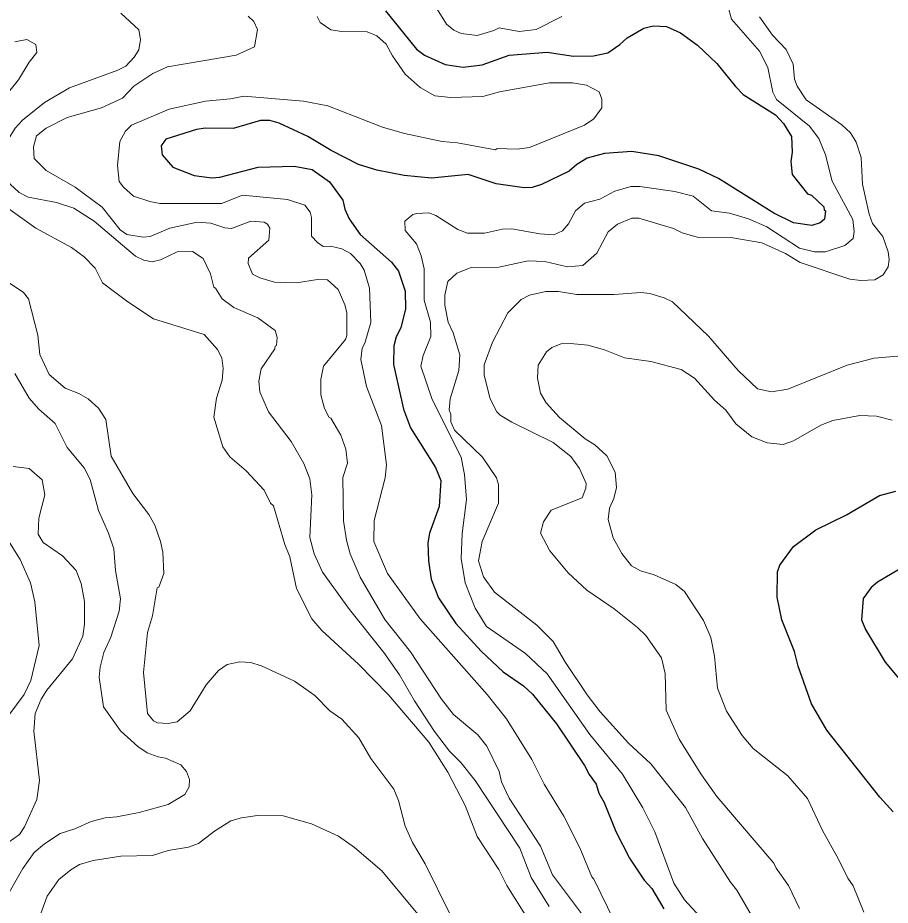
# Model space of a CAD drawing. Extents: x 447.8 to 473.9, y 7733.1 to 7760.8.
# Drawn here: x 457.905 to 459.744, y 7754.634 to 7756.505 of the extents above; entities that cross this region are included whole.
import ezdxf

# ---------------------------------------------------------------- set-up
doc = ezdxf.new("R2010")
doc.units = 0
doc.header["$LTSCALE"] = 0.032
doc.layers.add('1', color=7, linetype='Continuous', lineweight=25)
doc.layers.add('2', color=7, linetype='Continuous', lineweight=13)

msp = doc.modelspace()

# ---------------------------------------------------------------- linework, layer by layer
at = {"layer": '1'}
for points in [[(458.6799, 7756.5197), (458.7448, 7756.439), (458.7619, 7756.4262), (458.8052, 7756.4068), (458.8436, 7756.401), (458.8833, 7756.4058), (458.9403, 7756.4264), (459.0207, 7756.4329), (459.0761, 7756.4244), (459.1182, 7756.4249), (459.148, 7756.4317), (459.1735, 7756.4488), (459.189, 7756.4631), (459.2244, 7756.4834), (459.2436, 7756.4883), (459.2716, 7756.4867), (459.3013, 7756.4738), (459.337, 7756.4477), (459.3781, 7756.4092), (459.4173, 7756.3603), (459.4338, 7756.3438), (459.502, 7756.3009), (459.5187, 7756.2824), (459.5354, 7756.2547), (459.537, 7756.2218)], [(459.6038, 7756.1064), (459.6044, 7756.0999), (459.6074, 7756.0984), (459.605, 7756.0804), (459.5955, 7756.0731), (459.5783, 7756.0675), (459.5399, 7756.0732), (459.4982, 7756.0933), (459.3814, 7756.1664), (459.3401, 7756.186), (459.2561, 7756.2142), (459.1987, 7756.2237), (459.1414, 7756.219), (459.105, 7756.2094), (459.0831, 7756.1963), (459.0669, 7756.182), (459.0087, 7756.1536), (458.9887, 7756.1477), (458.972, 7756.1469), (458.9132, 7756.1553), (458.854, 7756.1748), (458.7763, 7756.1669), (458.7191, 7756.1725), (458.6613, 7756.1838), (458.6229, 7756.1959), (458.5651, 7756.2254), (458.5162, 7756.2552), (458.4552, 7756.2829), (458.4356, 7756.2887), (458.4164, 7756.2887), (458.3586, 7756.2719), (458.3006, 7756.2726), (458.2814, 7756.2701), (458.2169, 7756.2493), (458.2066, 7756.2354), (458.2086, 7756.2166), (458.2315, 7756.1906), (458.2761, 7756.1731), (458.3135, 7756.1677), (458.3304, 7756.1694), (458.4114, 7756.1903), (458.4873, 7756.1925), (458.5254, 7756.1853), (458.5614, 7756.1596), (458.5896, 7756.1208), (458.5937, 7756.1016), (458.6029, 7756.0817), (458.6265, 7756.0487), (458.6926, 7755.99), (458.7069, 7755.971), (458.7209, 7755.9288), (458.7218, 7755.8918), (458.7121, 7755.8518), (458.7019, 7755.8329), (458.697, 7755.8137), (458.6963, 7755.7741), (458.7173, 7755.6802), (458.7321, 7755.6406), (458.7851, 7755.5568), (458.7963, 7755.5296), (458.7931, 7755.4752), (458.7727, 7755.4189), (458.7691, 7755.3985), (458.7706, 7755.36), (458.7762, 7755.322), (458.7917, 7755.2824), (458.8282, 7755.2279), (458.8811, 7755.1701), (458.928, 7755.1262), (458.9703, 7755.0965), (458.9895, 7755.0791), (459.0398, 7755.0169), (459.0991, 7754.9288), (459.1088, 7754.9095), (459.1234, 7754.8896), (459.1292, 7754.8704), (459.1404, 7754.8511), (459.1653, 7754.7895), (459.1943, 7754.7336), (459.2249, 7754.6867), (459.241, 7754.6698), (459.2662, 7754.6267)], [(459.537, 7756.2218), (459.5338, 7756.2026), (459.5371, 7756.1752), (459.5691, 7756.1342), (459.5773, 7756.1314), (459.6038, 7756.1064)], [(459.7497, 7754.8312), (459.7216, 7754.8623), (459.6096, 7755.0031), (459.5777, 7755.0588), (459.5494, 7755.1382), (459.5417, 7755.1692), (459.5149, 7755.236), (459.5052, 7755.2838), (459.5059, 7755.3373), (459.511, 7755.3509), (459.5393, 7755.3907), (459.587, 7755.4256), (459.6511, 7755.4576), (459.7206, 7755.498), (459.7551, 7755.5071)], [(459.7908, 7755.3586), (459.717, 7755.3155), (459.7035, 7755.3041), (459.6864, 7755.2807), (459.6829, 7755.2357), (459.6911, 7755.2159), (459.7331, 7755.1467), (459.787, 7755.0823)]]:
    msp.add_lwpolyline(points, dxfattribs=at)
at = {"layer": '2'}
for points in [[(459.0513, 7756.5078), (458.9975, 7756.4807), (458.9611, 7756.4763), (458.9189, 7756.4842), (458.908, 7756.4785), (458.8732, 7756.4683), (458.8391, 7756.472), (458.8234, 7756.4795), (458.8081, 7756.4918), (458.7884, 7756.5236)], [(459.0524, 7756.056), (459.0652, 7756.0711), (459.0803, 7756.0986), (459.0992, 7756.1148), (459.1316, 7756.1229), (459.1627, 7756.1398), (459.1971, 7756.1499), (459.2155, 7756.1499), (459.2896, 7756.1388), (459.3278, 7756.1293), (459.3667, 7756.0983), (459.405, 7756.0931), (459.4447, 7756.0816), (459.4831, 7756.0646), (459.5524, 7756.0197), (459.584, 7756.0115), (459.6072, 7756.0117), (459.6475, 7756.0252), (459.6652, 7756.0402), (459.6676, 7756.0548), (459.665, 7756.0803), (459.6211, 7756.161), (459.6072, 7756.2164), (459.593, 7756.2509), (459.5735, 7756.2767), (459.5039, 7756.3329), (459.4958, 7756.3486), (459.4855, 7756.4003), (459.4683, 7756.4347), (459.4086, 7756.5027), (459.4008, 7756.5331)], [(457.9265, 7756.1273), (457.9075, 7756.1372), (457.8889, 7756.1542), (457.8755, 7756.1911), (457.8749, 7756.2159), (457.8845, 7756.2485), (457.8992, 7756.2724), (457.9144, 7756.2893), (457.9606, 7756.3265), (458.0134, 7756.3573), (458.1156, 7756.3949), (458.1325, 7756.4034), (458.1502, 7756.4225), (458.1596, 7756.4377), (458.163, 7756.4594), (458.1597, 7756.4802), (458.1216, 7756.515)], [(459.139, 7754.5547), (459.0317, 7754.6984), (459.0063, 7754.7585), (458.9403, 7754.8602), (458.924, 7754.8941), (458.9193, 7754.9161), (458.8929, 7754.9695), (458.874, 7754.9934), (458.8231, 7755.0364), (458.7979, 7755.0687), (458.7326, 7755.1687), (458.6784, 7755.2368), (458.6265, 7755.3262), (458.6052, 7755.3754), (458.5974, 7755.4037), (458.5913, 7755.4449), (458.5895, 7755.5357), (458.5999, 7755.5664), (458.5959, 7755.5957), (458.5857, 7755.6255), (458.5641, 7755.6612), (458.5607, 7755.6622), (458.5512, 7755.6816), (458.5431, 7755.7104), (458.5432, 7755.7426), (458.5492, 7755.771), (458.5957, 7755.8269), (458.5982, 7755.8352), (458.5983, 7755.8839), (458.5942, 7755.9003), (458.5802, 7755.9324), (458.5576, 7755.9529), (458.5366, 7755.9536), (458.4921, 7755.9465), (458.4456, 7755.948), (458.4151, 7755.9567), (458.3991, 7755.9647), (458.39, 7755.9869), (458.3909, 7755.9985), (458.434, 7756.0367), (458.4356, 7756.0615), (458.4307, 7756.0704), (458.4241, 7756.0746), (458.3955, 7756.0762), (458.3554, 7756.0611), (458.341, 7756.0627), (458.3118, 7756.0723), (458.283, 7756.0746), (458.2249, 7756.0616), (458.1836, 7756.0442), (458.1692, 7756.0427), (458.1348, 7756.0485), (458.1203, 7756.0583), (458.0827, 7756.1061), (458.0259, 7756.148), (457.9646, 7756.1836), (457.9389, 7756.2084), (457.9379, 7756.2334), (457.9443, 7756.2565), (457.9647, 7756.2726), (458.0089, 7756.295), (458.081, 7756.3158), (458.1252, 7756.3358), (458.1489, 7756.3609), (458.1896, 7756.3878), (458.2205, 7756.4016), (458.3648, 7756.4265), (458.4037, 7756.4441), (458.4099, 7756.4807), (458.4018, 7756.4978), (458.3901, 7756.5086)], [(458.1319, 7756.2662), (458.1444, 7756.2787), (458.224, 7756.3127), (458.3006, 7756.3295), (458.3529, 7756.3345), (458.3808, 7756.3401), (458.5065, 7756.3295), (458.5581, 7756.3197), (458.6736, 7756.2748), (458.72, 7756.2616), (458.7991, 7756.2444), (458.8316, 7756.2414), (458.9116, 7756.2271), (458.9153, 7756.2294), (458.9573, 7756.2286), (458.983, 7756.232), (459.0988, 7756.2788), (459.1188, 7756.2922), (459.1354, 7756.3158), (459.1354, 7756.3334), (459.13, 7756.3491), (459.1031, 7756.3632), (459.0741, 7756.368), (459.0253, 7756.3681), (458.9201, 7756.3489), (458.885, 7756.3391), (458.8176, 7756.3369), (458.7838, 7756.3411), (458.7524, 7756.3581), (458.7208, 7756.3866), (458.6941, 7756.4251), (458.6809, 7756.4498), (458.6616, 7756.4674), (458.6408, 7756.4754), (458.5876, 7756.4764), (458.5645, 7756.4801), (458.5418, 7756.4953), (458.5357, 7756.5083)], [(458.8044, 7755.9202), (458.8111, 7755.9493), (458.8303, 7755.9668), (458.86, 7755.9785), (458.9186, 7755.9794), (458.9804, 7755.9929), (459.0156, 7755.9914), (459.063, 7755.9802), (459.0955, 7755.9832), (459.1252, 7756.0092), (459.149, 7756.0538), (459.1687, 7756.0701), (459.1992, 7756.0828), (459.2134, 7756.0827), (459.2869, 7756.061), (459.3051, 7756.0518), (459.3366, 7756.0431), (459.4077, 7756.0418), (459.4728, 7756.0306), (459.5228, 7756.008), (459.554, 7755.9892), (459.6585, 7755.9545), (459.6819, 7755.9513), (459.7108, 7755.953), (459.7284, 7755.9631), (459.7389, 7755.9802), (459.7413, 7755.9955), (459.7391, 7756.0115), (459.7277, 7756.0442), (459.7062, 7756.0716), (459.6989, 7756.091), (459.6854, 7756.1542), (459.682, 7756.2109), (459.6715, 7756.2433), (459.6596, 7756.263), (459.6415, 7756.2797), (459.5665, 7756.3326), (459.5476, 7756.3614), (459.5419, 7756.3761), (459.5386, 7756.4078), (459.5241, 7756.4386), (459.4957, 7756.4687), (459.4682, 7756.5073)], [(457.8985, 7756.4546), (457.9239, 7756.4592), (457.9425, 7756.4488), (457.9449, 7756.4324), (457.9289, 7756.4119), (457.9063, 7756.3742), (457.8848, 7756.3485)], [(458.1487, 7756.1292), (458.1275, 7756.1479), (458.1182, 7756.1603), (458.1151, 7756.1936), (458.12, 7756.2442), (458.1319, 7756.2662)], [(458.1702, 7755.9943), (458.1524, 7756.0028), (458.0659, 7756.0766), (458.023, 7756.1039), (457.9864, 7756.1156), (457.9265, 7756.1273)], [(459.1625, 7754.6), (459.1191, 7754.6892), (459.1144, 7754.6941), (459.0891, 7754.7549), (459.0556, 7754.822), (459.0139, 7754.8893), (458.9879, 7754.9412), (458.9346, 7755.0272), (458.8939, 7755.0786), (458.7525, 7755.2378), (458.6837, 7755.3334), (458.6553, 7755.4014), (458.6558, 7755.4451), (458.6792, 7755.5353), (458.6817, 7755.5628), (458.6713, 7755.6454), (458.6398, 7755.7276), (458.6274, 7755.7849), (458.6304, 7755.8088), (458.6361, 7755.8195), (458.6488, 7755.8631), (458.6457, 7755.9349), (458.6345, 7755.9734), (458.626, 7755.9871), (458.606, 7756.0085), (458.5879, 7756.0185), (458.5635, 7756.0238), (458.5482, 7756.0234), (458.5361, 7756.0312), (458.5239, 7756.0447), (458.5238, 7756.0843), (458.5212, 7756.0958), (458.5095, 7756.1105), (458.4729, 7756.1221), (458.3782, 7756.1316), (458.3337, 7756.1141), (458.204, 7756.114), (458.183, 7756.1178), (458.1487, 7756.1292)], [(457.8636, 7756.1177), (457.9429, 7756.0619), (458.0177, 7756.0208), (458.0447, 7756.0015), (458.0675, 7755.9772), (458.0833, 7755.9464), (458.1363, 7755.9065), (458.1906, 7755.8709), (458.2977, 7755.8374), (458.3256, 7755.8056), (458.3346, 7755.7885), (458.3378, 7755.7656), (458.3354, 7755.7413), (458.3235, 7755.7031), (458.3179, 7755.6634), (458.3369, 7755.6004), (458.3513, 7755.5794), (458.3862, 7755.5502), (458.4236, 7755.5091), (458.4372, 7755.482), (458.4434, 7755.476), (458.4674, 7755.3945), (458.4778, 7755.3689), (458.4922, 7755.3023), (458.5246, 7755.2383), (458.5452, 7755.2133), (458.623, 7755.1426), (458.6863, 7755.0778), (458.7708, 7754.9779), (458.8109, 7754.9145), (458.8479, 7754.8444), (458.8727, 7754.7788), (458.9185, 7754.7098), (458.9354, 7754.6761), (458.9855, 7754.5965)], [(459.3425, 7754.6106), (459.3096, 7754.6459), (459.2873, 7754.6808), (459.2477, 7754.7887), (459.2222, 7754.8395), (459.1795, 7754.9106), (459.1104, 7754.994), (459.0206, 7755.1223), (458.9746, 7755.1651), (458.8927, 7755.222), (458.8684, 7755.2603), (458.8474, 7755.3143), (458.8389, 7755.3653), (458.8411, 7755.4182), (458.8507, 7755.4894), (458.846, 7755.5423), (458.8392, 7755.5784), (458.7771, 7755.7029), (458.754, 7755.771), (458.759, 7755.793), (458.7754, 7755.833), (458.7742, 7755.8635), (458.761, 7755.9099), (458.7609, 7755.9759), (458.7547, 7756.0034), (458.7449, 7756.0289), (458.7214, 7756.0568), (458.7201, 7756.0766), (458.7375, 7756.0903), (458.7459, 7756.093), (458.7711, 7756.0938), (458.7859, 7756.0883), (458.8324, 7756.059), (458.8528, 7756.0514), (458.888, 7756.0514)], [(458.888, 7756.0514), (458.9262, 7756.0593), (458.9458, 7756.0601), (459.005, 7756.0498), (459.0348, 7756.0475), (459.0524, 7756.056)], [(459.0243, 7754.6312), (458.987, 7754.6928), (458.9626, 7754.7546), (458.8688, 7754.897), (458.8383, 7754.9354), (458.8145, 7754.9591), (458.7828, 7755.0005), (458.7409, 7755.0652), (458.7093, 7755.1202), (458.6765, 7755.1671), (458.6039, 7755.2576), (458.5466, 7755.3366), (458.5292, 7755.3748), (458.5199, 7755.4097), (458.5246, 7755.4998), (458.5204, 7755.5335), (458.5073, 7755.5658), (458.4809, 7755.612), (458.4331, 7755.6742), (458.4147, 7755.7165), (458.4124, 7755.7389), (458.4177, 7755.7653), (458.4465, 7755.8074), (458.447, 7755.8132), (458.4499, 7755.8143), (458.4515, 7755.8313), (458.4473, 7755.8457), (458.4106, 7755.873), (458.3598, 7755.8945), (458.3353, 7755.9129), (458.3215, 7755.9353), (458.3179, 7755.9371), (458.3105, 7755.9656), (458.2953, 7755.9977), (458.2729, 7756.0129), (458.2407, 7756.012), (458.2054, 7755.9948), (458.1879, 7755.9906), (458.1702, 7755.9943)], [(458.1934, 7755.4353), (458.1811, 7755.458), (458.1472, 7755.5021), (458.1014, 7755.5809), (458.0903, 7755.6583), (458.0747, 7755.6822), (458.0527, 7755.7017), (458.0332, 7755.7131), (458.0044, 7755.7245), (457.971, 7755.753), (457.951, 7755.7957), (457.9466, 7755.8358), (457.9272, 7755.913), (457.917, 7755.9263), (457.8761, 7755.9536)], [(458.8339, 7755.7613), (458.8364, 7755.7948), (458.8223, 7755.8412), (458.8117, 7755.8637), (458.8044, 7755.8993), (458.8044, 7755.9202)], [(459.3603, 7755.8341), (459.2845, 7755.9063), (459.2667, 7755.9149), (459.2366, 7755.924), (459.2176, 7755.9264), (459.1613, 7755.9216), (459.0827, 7755.9216), (459.0445, 7755.9281), (459.0176, 7755.9282), (458.9829, 7755.9202), (458.9657, 7755.9116), (458.9375, 7755.8831), (458.9051, 7755.8216), (458.8873, 7755.7733), (458.8878, 7755.7521), (458.9006, 7755.702), (458.9146, 7755.6746), (458.9216, 7755.6673), (458.9457, 7755.6529), (459.0334, 7755.6099), (459.0704, 7755.5801), (459.0889, 7755.5552), (459.1025, 7755.5235), (459.1021, 7755.5136), (459.0942, 7755.4935), (459.0288, 7755.4675), (459.0126, 7755.4428), (459.0065, 7755.4189), (459.026, 7755.3816), (459.0647, 7755.3349), (459.1039, 7755.2986), (459.1616, 7755.2588), (459.211, 7755.22), (459.2281, 7755.2028), (459.2612, 7755.1557), (459.2691, 7755.1231), (459.271, 7755.0452), (459.2986, 7754.9841), (459.3454, 7754.9092), (459.378, 7754.8633), (459.4984, 7754.7232), (459.5034, 7754.7121), (459.5289, 7754.6759), (459.552, 7754.6276)], [(459.4933, 7755.7164), (459.4636, 7755.7231), (459.4233, 7755.7613), (459.3603, 7755.8341)], [(459.6876, 7754.6193), (459.6652, 7754.6751), (459.6539, 7754.6914), (459.6348, 7754.7312), (459.6005, 7754.7916), (459.5692, 7754.8593), (459.5276, 7754.9073), (459.4544, 7754.9646), (459.4316, 7754.992), (459.3987, 7755.0432), (459.3791, 7755.0916), (459.3734, 7755.1595), (459.3651, 7755.1988), (459.3501, 7755.2346), (459.3097, 7755.296), (459.2917, 7755.3107), (459.2459, 7755.3306), (459.217, 7755.3394), (459.1981, 7755.3495), (459.1778, 7755.376), (459.1596, 7755.4091), (459.1491, 7755.4478), (459.1516, 7755.4712), (459.1608, 7755.4921), (459.1667, 7755.5152), (459.1634, 7755.5472), (459.1462, 7755.5814), (459.1212, 7755.6047), (459.1007, 7755.6179), (459.0465, 7755.6626), (459.0183, 7755.6937), (459.0065, 7755.7137), (459.0003, 7755.7455), (459.0016, 7755.773), (459.0191, 7755.8012), (459.0305, 7755.8101), (459.0501, 7755.8181), (459.0695, 7755.8189), (459.106, 7755.8148), (459.1416, 7755.8049)], [(459.1416, 7755.8049), (459.1834, 7755.7887), (459.2391, 7755.7805), (459.3031, 7755.7636)], [(459.7868, 7755.787), (459.7585, 7755.7917), (459.7095, 7755.7876), (459.6527, 7755.7726), (459.528, 7755.7221), (459.4933, 7755.7164)], [(457.8987, 7755.7554), (457.9288, 7755.7034), (457.9487, 7755.6799), (457.9833, 7755.6501), (458.0087, 7755.5996), (458.0443, 7755.5566), (458.057, 7755.5318), (458.0745, 7755.4662), (458.096, 7755.4184), (458.1069, 7755.3858), (458.1108, 7755.3398), (458.1214, 7755.2801), (458.1186, 7755.2539), (458.1004, 7755.1991), (458.086, 7755.167), (458.0782, 7755.1358), (458.0761, 7755.1148), (458.0856, 7755.0528), (458.121, 7755.0018), (458.1577, 7754.9691), (458.1773, 7754.9558), (458.2002, 7754.9468), (458.216, 7754.9444), (458.248, 7754.93), (458.2605, 7754.9161), (458.2665, 7754.8995), (458.2657, 7754.8835), (458.2567, 7754.8676), (458.2219, 7754.8468), (458.1605, 7754.8296), (458.1134, 7754.8203), (458.089, 7754.8186), (458.0593, 7754.8104), (458.0246, 7754.7951), (457.9937, 7754.7852), (457.9606, 7754.7637), (457.9393, 7754.7454), (457.9151, 7754.7114), (457.8752, 7754.6412)], [(459.468, 7754.5837), (459.4204, 7754.6661), (459.407, 7754.6826), (459.3475, 7754.7751), (459.3117, 7754.8402), (459.2388, 7754.9324), (459.1915, 7754.9758), (459.1321, 7755.0417), (459.1045, 7755.0775), (459.0589, 7755.1458), (459.0332, 7755.1902), (458.9986, 7755.2248), (458.9092, 7755.2942), (458.8862, 7755.3269), (458.8759, 7755.3606), (458.8837, 7755.4013), (458.9181, 7755.4816), (458.9181, 7755.5213), (458.9133, 7755.5352), (458.8839, 7755.5791), (458.8251, 7755.6355), (458.8172, 7755.6535), (458.8171, 7755.6688), (458.814, 7755.6784), (458.8162, 7755.7017), (458.8339, 7755.7613)], [(459.3031, 7755.7636), (459.3308, 7755.7454), (459.3729, 7755.6992), (459.3967, 7755.6779), (459.418, 7755.6494), (459.4518, 7755.622), (459.4841, 7755.6094), (459.5177, 7755.6058), (459.5393, 7755.6132), (459.5969, 7755.6461), (459.6222, 7755.6563), (459.6797, 7755.6668), (459.7146, 7755.6651), (459.7473, 7755.6569)], [(457.8721, 7754.7577), (457.9081, 7754.7836), (457.9188, 7754.7992), (457.9448, 7754.8573), (457.9506, 7754.897), (457.9387, 7755.0015), (457.941, 7755.0387), (457.954, 7755.0684), (457.9661, 7755.0874), (458.0198, 7755.1539), (458.0419, 7755.2018), (458.0452, 7755.2266), (458.0453, 7755.2744), (458.0382, 7755.3125), (458.0275, 7755.3402), (457.999, 7755.3707), (457.9584, 7755.3992), (457.9478, 7755.4165), (457.9488, 7755.45), (457.9619, 7755.4992), (457.9562, 7755.5311), (457.9284, 7755.5553), (457.8948, 7755.5594)], [(458.1981, 7755.3033), (458.2016, 7755.3047), (458.2126, 7755.3337), (458.2103, 7755.3789), (458.2055, 7755.4013), (458.1934, 7755.4353)], [(457.8854, 7755.0347), (457.9184, 7755.0786), (457.9322, 7755.1079), (457.9498, 7755.1817), (457.9403, 7755.2741), (457.9312, 7755.3138), (457.9096, 7755.3631), (457.8696, 7755.4273)], [(458.8162, 7754.6143), (458.7634, 7754.7216), (458.7369, 7754.7668), (458.7208, 7754.8008), (458.7069, 7754.8551), (458.6969, 7754.8787), (458.649, 7754.9435), (458.6236, 7754.9871), (458.5877, 7755.0264), (458.5625, 7755.0444), (458.5305, 7755.0765), (458.4877, 7755.1063), (458.4183, 7755.1391), (458.3952, 7755.1457), (458.3728, 7755.1472), (458.3456, 7755.1415), (458.328, 7755.1294), (458.3018, 7755.0989), (458.2678, 7755.0444), (458.2404, 7755.0209), (458.2215, 7755.0175), (458.199, 7755.0189), (458.1906, 7755.0227), (458.1779, 7755.0381), (458.1696, 7755.1251), (458.1782, 7755.2094), (458.1887, 7755.2443), (458.1981, 7755.3033)], [(457.9452, 7754.5956), (457.9662, 7754.6532), (457.9908, 7754.6887), (458.0162, 7754.7091), (458.0346, 7754.7199), (458.0634, 7754.7288), (458.1217, 7754.7377), (458.1884, 7754.7392), (458.2215, 7754.7498), (458.2646, 7754.7568), (458.2852, 7754.7643), (458.3192, 7754.7907), (458.3535, 7754.8121), (458.3764, 7754.8186), (458.4096, 7754.8234), (458.4643, 7754.8228), (458.524, 7754.8058), (458.5809, 7754.7795), (458.6146, 7754.7558), (458.6719, 7754.7066), (458.755, 7754.6072)]]:
    msp.add_lwpolyline(points, dxfattribs=at)

doc.saveas('drawing.dxf')
